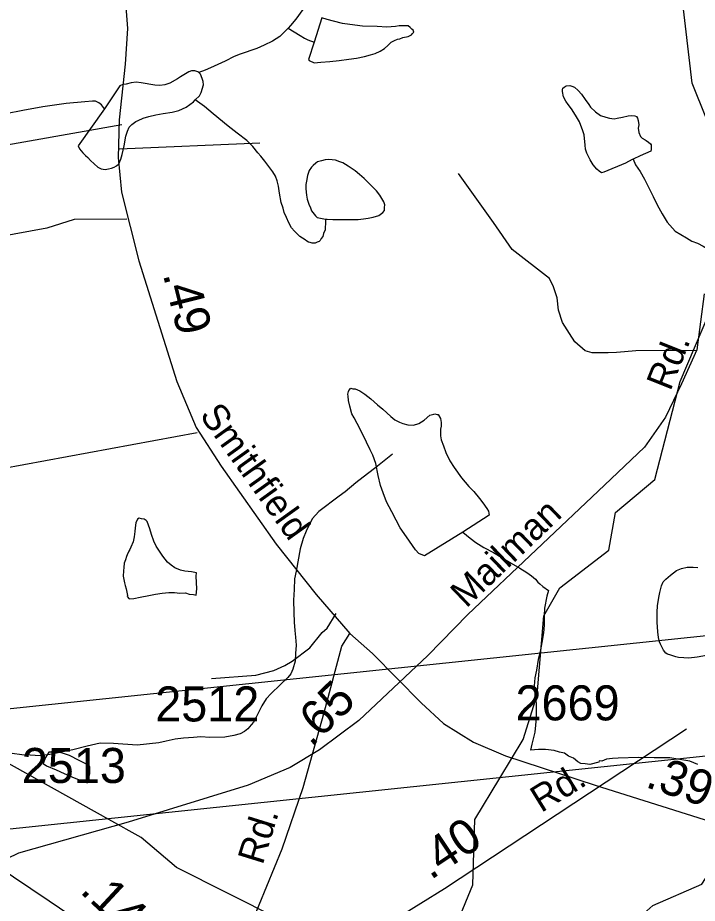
# Model space of a CAD drawing. Extents: x 2169602 to 2449496, y 721995 to 810662.
# Drawn here: x 2397568 to 2399994, y 800991 to 804152 of the extents above; entities that cross this region are included whole.
import ezdxf

# ---------------------------------------------------------------- set-up
doc = ezdxf.new("R2010")
doc.units = 0
doc.layers.add('Default', color=7, linetype='Continuous')

msp = doc.modelspace()

# ---------------------------------------------------------------- linework, layer by layer
at = {"layer": 'Default'}
msp.add_line((2397931.8, 803683.5), (2398431.8, 803704.8), dxfattribs=at)
for points in [[(2400195.9, 803471.1), (2400195, 803553.1), (2400078, 803663.8), (2399976, 803918.5), (2399888.9, 804661.6)], [(2398683.9, 804402.8), (2398679.8, 804398.9), (2398673.8, 804388.8), (2398669.9, 804372.8), (2398665.8, 804360.8), (2398664.2, 804340.8), (2398662.1, 804328.5), (2398664.4, 804308.8), (2398664.4, 804296.5), (2398664.4, 804288.9), (2398662.6, 804274.6), (2398660.5, 804264.7), (2398656.6, 804254.7), (2398644.5, 804246.4), (2398638.4, 804242.5), (2398624.8, 804234.4), (2398617, 804228.3), (2398614.6, 804224.6), (2398606.6, 804212.4), (2398585.3, 804180.4), (2398561.3, 804146.2), (2398541.4, 804124.1), (2398533.4, 804114)], [(2397315.2, 804301), (2397119.6, 803890.9), (2397107.9, 803866.7), (2397099.9, 803848.7), (2397090.2, 803824.5), (2397080.7, 803778.5), (2397079, 803762.3), (2397079.2, 803734.3), (2397081.4, 803714.5), (2397087.7, 803700.6), (2397097.9, 803680.6), (2397109.9, 803664.7), (2397126, 803657), (2397148.2, 803647.1), (2397174.3, 803643.4), (2397214.1, 803645.8), (2397258.2, 803650.3), (2397939.9, 803770.3)], [(2397950.6, 804239.3), (2397959.5, 804113.6), (2397951.2, 803985.9), (2397930.2, 803786.9), (2397926, 803652.9), (2397938.6, 803529.3), (2398000.3, 803284.3), (2398136.4, 802852.9), (2398204.4, 802689.5), (2398294.4, 802551.3), (2398491.1, 802272.8), (2398633.4, 802092.7), (2398753.2, 801954.5)], [(2398625.9, 804064.7), (2398606.2, 804002.4), (2398608, 803998.5), (2398626.3, 803990.4), (2398650.1, 803992.9), (2398682.2, 803994.9), (2398716.1, 803999.1), (2398749.9, 804003.3), (2398777.8, 804007.2), (2398805.9, 804013.5), (2398827.8, 804019.5), (2398843.8, 804023.6), (2398861.7, 804031.9), (2398877.5, 804042), (2398889.8, 804052), (2398901.4, 804064), (2398913.5, 804070.3), (2398923.6, 804074.4), (2398931.6, 804076.4), (2398943.3, 804080.4), (2398961.5, 804084.5), (2398969.3, 804088.6), (2398973.4, 804090.4), (2398977.1, 804094.7), (2398981.6, 804100.5), (2398979.2, 804106.6), (2398975.1, 804110.4), (2398969.3, 804116.6), (2398961.3, 804122.3), (2398953.3, 804122.3), (2398943.1, 804122.6), (2398929.5, 804122.2), (2398917.2, 804120), (2398885.5, 804117.9), (2398851.4, 804119.8), (2398799.3, 804121.6), (2398771.4, 804125.4), (2398727.4, 804131.3), (2398695.2, 804139), (2398673.2, 804144.8), (2398653.3, 804150.6), (2398625.9, 804064.7)], [(2398533.4, 804114), (2398521.5, 804102), (2398503.6, 804084), (2398477.6, 804067.7), (2398448.1, 804053.5), (2398421.8, 804041.6), (2398362.4, 804021), (2398340.2, 804013), (2398308, 803996.7), (2398256.4, 803972.5), (2398236.5, 803964.6), (2398214.1, 803956.2)], [(2398533.4, 804114), (2398575.8, 804088.5), (2398591.6, 804078.4), (2398603.7, 804072.5), (2398625.9, 804064.7)], [(2398214.1, 803956.2), (2398210.4, 803958.4), (2398200.4, 803962.3), (2398188.5, 803962.1), (2398178.4, 803958), (2398148.7, 803940.1), (2398138.7, 803933.9), (2398110.4, 803917.5), (2398092.5, 803911.7), (2398074.7, 803909.5), (2398056.8, 803911.4), (2398008.6, 803919.1), (2397990.8, 803921), (2397972.6, 803918.9), (2397954.5, 803914.7), (2397942.6, 803912.8), (2397932.6, 803908.7), (2397877.2, 803826.6)], [(2398200.8, 803858), (2398216.8, 803872.2), (2398223.1, 803884.2), (2398230.7, 803912.3), (2398230.5, 803924.5), (2398226.8, 803934.4), (2398220.5, 803950.4), (2398214.1, 803956.2)], [(2399765.7, 803647), (2399761.8, 803645.2), (2399738.2, 803632.9), (2399660.1, 803600.5), (2399652.1, 803598.5), (2399644.1, 803604.5), (2399635.9, 803610.7), (2399621.9, 803626.5), (2399611.7, 803644.3), (2399600, 803668), (2399595.5, 803682.1), (2399593.6, 803696.2), (2399589.7, 803734), (2399585.2, 803748.1), (2399573.1, 803780), (2399558.8, 803804), (2399545, 803826), (2399532.7, 803841.6), (2399524.5, 803853.8), (2399516.5, 803869.6), (2399512.4, 803887.7), (2399512.4, 803895.8), (2399514.5, 803899.6), (2399518.6, 803903.8), (2399526.4, 803907.9), (2399538.7, 803909.7), (2399546.3, 803907.7), (2399556.3, 803903.8), (2399568.4, 803891.8), (2399580.5, 803878.2), (2399594.4, 803860.2), (2399606.7, 803842.2), (2399612.9, 803832.4), (2399630.9, 803816.2), (2399649.2, 803802.5), (2399667.2, 803796.5), (2399681, 803792.8), (2399697, 803790.8), (2399708.7, 803792.7), (2399726.7, 803796.9), (2399747, 803801.1), (2399760.9, 803803), (2399770.8, 803801.1), (2399776.9, 803799), (2399781, 803793.1), (2399783.1, 803785.1), (2399785.1, 803769.4), (2399783.5, 803757.1), (2399785.1, 803741.4), (2399791.7, 803727.4), (2399797.4, 803721.3), (2399807.5, 803715.3), (2399811.4, 803713.5), (2399819.4, 803707.4), (2399827.4, 803701.3), (2399829.2, 803697.4), (2399829.4, 803681.5), (2399827.8, 803675.8), (2399789.7, 803659.2), (2399765.7, 803647)], [(2397877.2, 803826.6), (2397867.2, 803840.3), (2397857.1, 803848.3), (2397845, 803854.2), (2397835.2, 803854.1), (2397807.1, 803851.8), (2397741.1, 803845.6), (2397657.4, 803833.1), (2397585.6, 803820.8), (2397525.3, 803808.4)], [(2397877.2, 803826.6), (2397784.1, 803693.9), (2397788, 803683.9), (2397800.1, 803669.9), (2397810, 803659.9), (2397818.6, 803652.2), (2397828.2, 803642.1), (2397840.3, 803630.2), (2397854.4, 803618.3), (2397866.3, 803612.5), (2397880.3, 803610.3), (2397892.2, 803612.6), (2397902.4, 803614.7), (2397912.3, 803618.5), (2397920.3, 803622.5), (2397928.5, 803630.6), (2397936.3, 803646.9), (2397940.2, 803662.9), (2397948, 803694.6), (2397954.1, 803728.6), (2397959.6, 803746.8), (2397965.8, 803760.9), (2397975.4, 803770.8), (2397989.6, 803780.8), (2397997.4, 803784.9), (2398015.4, 803793.1), (2398035.5, 803799.5), (2398061.1, 803805.3), (2398087.4, 803809.4), (2398119.6, 803813.9), (2398143.2, 803820.1), (2398169.2, 803832), (2398195.2, 803851.9), (2398200.8, 803858)], [(2398667.3, 803432.9), (2398667.3, 803415.1), (2398665.4, 803404.8), (2398665.6, 803395), (2398659.9, 803380.9), (2398657.8, 803371.1), (2398651.7, 803363.1), (2398647.8, 803356.8), (2398643.7, 803353), (2398637.5, 803351.1), (2398629.5, 803347), (2398623.6, 803346.6), (2398619.7, 803346.8), (2398611.5, 803348.9), (2398605.6, 803350.6), (2398599.8, 803354.7), (2398593.7, 803358.5), (2398575.6, 803370.5), (2398555.5, 803390.2), (2398545.3, 803402.3), (2398535.4, 803420), (2398527.4, 803438.3), (2398519, 803456.1), (2398515.3, 803472.1), (2398508.8, 803492.2), (2398503, 803525.9), (2398498.5, 803550.1), (2398494.6, 803569.8), (2398488.3, 803585.7), (2398478.6, 803601.8), (2398450.1, 803639.8), (2398436, 803657.7), (2398425.7, 803669.4), (2398407.7, 803691.6), (2398385.3, 803713.3), (2398351.9, 803739), (2398319.3, 803765.1), (2398265.2, 803808.5), (2398235.2, 803834.6), (2398200.8, 803858)], [(2398667.3, 803432.9), (2398673.2, 803432.9), (2398693.3, 803431), (2398729, 803431.3), (2398749.1, 803431.5), (2398763, 803431.4), (2398783.1, 803431.6), (2398803, 803433.9), (2398819, 803435.9), (2398837.1, 803440.1), (2398857.2, 803446), (2398871.3, 803456), (2398876.8, 803464.1), (2398876.8, 803474.2), (2398878.9, 803484.1), (2398874.6, 803494.1), (2398860.8, 803518.1), (2398848.5, 803534.1), (2398822.3, 803560), (2398804.5, 803577.7), (2398788.5, 803591.5), (2398772.1, 803605.7), (2398747.9, 803621.5), (2398728.2, 803633.4), (2398718.3, 803637.4), (2398702.1, 803643), (2398690.2, 803644.8), (2398678.3, 803645), (2398666, 803644.8), (2398652.1, 803640.9), (2398638.4, 803636.9), (2398632, 803632.5), (2398622.2, 803624.7), (2398616.2, 803618.8), (2398608.6, 803606.5), (2398602.3, 803588.8), (2398598.4, 803568.7), (2398596.3, 803556.4), (2398596.3, 803540.6), (2398598.6, 803518.7), (2398601, 803504.6), (2398607, 803486.7), (2398613.1, 803472.8), (2398617, 803462.9), (2398631.4, 803444.9), (2398637.1, 803438.7), (2398655.2, 803434.8), (2398667.3, 803432.9)], [(2399765.7, 803647), (2399773.7, 803627.1), (2399789.7, 803603.2), (2399806.3, 803575.5), (2399820.4, 803547.4), (2399836.4, 803513.8), (2399850.6, 803483.7), (2399869, 803451.6), (2399887.1, 803421.7), (2399915.3, 803389.9), (2399935.4, 803378.3), (2399955.5, 803366.4), (2399975.2, 803354.5), (2399995.5, 803346.5), (2400015.6, 803336.6), (2400035.3, 803324.7), (2400062, 803310.9), (2400081.6, 803299), (2400101.5, 803291.1)], [(2399993.4, 802963.4), (2399774.2, 802962.2), (2399734.3, 802959.8), (2399706.3, 802957.4), (2399675.5, 802955.3), (2399618.9, 802955.3), (2399594.3, 802962.7), (2399557.4, 802994.7), (2399537.7, 803024.2), (2399513.1, 803063.6), (2399498.3, 803107.9), (2399493.4, 803152.3), (2399481.1, 803191.7), (2399466.3, 803221.2), (2399333.4, 803324.7), (2399266.9, 803420.7), (2399141.4, 803595.5)], [(2399289.4, 801437.7), (2399373, 801575.4), (2399422, 801735.1), (2399446, 802016.8), (2399503, 802117.3), (2399677.9, 802251.5), (2399701.9, 802385.5), (2399843, 802504), (2399933, 802853.2), (2400195.9, 803471.1)], [(2397957.6, 803433.2), (2397769.3, 803431.1), (2397671.8, 803400), (2397436.9, 803357.9), (2397224.2, 803318), (2397206.5, 803302.5), (2396969.3, 803091.9), (2396876.3, 803001), (2396818.7, 802914.5), (2396772.1, 802836.9), (2396754.4, 802659.5), (2396714.5, 802597.4), (2396691.9, 802580.9)], [(2400018.2, 803165.7), (2399993, 802966.8), (2399937.6, 802845.3), (2399881.1, 802725.9), (2399805.7, 802619.1), (2399663.4, 802483), (2399174.8, 802022.3), (2399032.5, 801875.7), (2398785.5, 801643.2), (2398645.3, 801538.5), (2398540.7, 801475.7), (2398391, 801412.8), (2397962, 801280.9), (2397570.7, 801169.9), (2397486.4, 801130.1)], [(2399157.5, 802316), (2399019.9, 802231.3), (2398999.8, 802239.2), (2398987.7, 802253.2), (2398955.9, 802299), (2398933.6, 802330.8), (2398919.4, 802358.9), (2398903.2, 802388.5), (2398885, 802424.5), (2398872.9, 802456.4), (2398862.6, 802482.2), (2398854.2, 802518.4), (2398846.4, 802560.2), (2398836, 802590.1), (2398825.7, 802609.9), (2398799.5, 802663.8), (2398779.8, 802703.7), (2398769.5, 802723.9), (2398761.1, 802737.7), (2398753.1, 802765.7), (2398749.2, 802785.4), (2398747.2, 802801.5), (2398747, 802807.7), (2398749, 802817.5), (2398750.4, 802821.7), (2398757, 802829.7), (2398764.6, 802827.7), (2398772.8, 802827.7), (2398789, 802820), (2398806.8, 802807.9), (2398828.8, 802792), (2398852.8, 802770.1), (2398871, 802754.4), (2398899.5, 802728.6), (2398913.7, 802716.7), (2398931.5, 802708.7), (2398943.2, 802702.9), (2398961.2, 802699), (2398981.3, 802697.1), (2398999.4, 802702.9), (2399019.3, 802715.3), (2399039.2, 802733.4), (2399053.5, 802737.3), (2399057.4, 802737.6), (2399065.2, 802735.6), (2399069.3, 802735.3), (2399077.3, 802721.6), (2399079.6, 802707.4), (2399079.4, 802693.7), (2399077.7, 802683.4), (2399077.5, 802671.7), (2399077.5, 802659.5), (2399080, 802645.7), (2399087.8, 802623.5), (2399096, 802599.5), (2399110.1, 802569.8), (2399126.1, 802545.9), (2399152.6, 802509.8), (2399178.6, 802478.3), (2399196.4, 802460.2), (2399216.7, 802436.4), (2399228.8, 802420.4), (2399243, 802400.4), (2399249.1, 802390.5), (2399251.4, 802376.4), (2399157.5, 802316)], [(2398208.8, 802670.5), (2397047, 802456.1), (2396935.1, 802430.8), (2396907.3, 802422.6), (2396798.6, 802389.8)], [(2398905.8, 802594.5), (2398845.9, 802546.3), (2398816.3, 802524.1), (2398774.5, 802491.9), (2398736.8, 802459.4), (2398715.1, 802443.6), (2398643.1, 802389.3), (2398619.1, 802363.2), (2398597.8, 802319), (2398587.5, 802293), (2398575.8, 802256.6), (2398562.1, 802176.7), (2398556.5, 802148.8), (2398554.9, 802110.9), (2398552.9, 802072.7), (2398553.3, 802028.8), (2398555.3, 801994.8), (2398557.4, 801964.9), (2398559.8, 801940.6), (2398561.9, 801912.7), (2398560, 801883), (2398558.2, 801854.8), (2398550.2, 801826.9), (2398542.4, 801810.6), (2398532.4, 801796.7), (2398504.7, 801770.5), (2398472.9, 801740.4), (2398454.6, 801720.4), (2398439.3, 801696), (2398427.6, 801672.2), (2398419.4, 801656), (2398409.1, 801638), (2398401.5, 801627.8), (2398389.8, 801613.8), (2398377.5, 801603.9), (2398361.7, 801595.8), (2398339.8, 801589.7), (2398307.8, 801583.6), (2398253.9, 801583.2), (2398221.7, 801584.9), (2398195.9, 801582.7), (2398160, 801580.8), (2398129.8, 801576.5), (2398097.8, 801570.3), (2398072, 801564.1), (2397994.3, 801555.6), (2397910, 801561), (2397862, 801563), (2397816.1, 801552.5), (2397764, 801538.5), (2397682.6, 801522), (2397648.4, 801517.8), (2397612.1, 801519.7), (2397582.1, 801521.4), (2397548.5, 801525.3)], [(2397892.6, 801290.8), (2397207, 801672.2), (2397039.1, 801836.3), (2397021, 802020.4), (2396798.6, 802389.8)], [(2398206.4, 802170.6), (2398188.8, 802174.5), (2398165, 802176.5), (2398148.6, 802180.6), (2398128.7, 802188.5), (2398116.2, 802198), (2398102.7, 802208.2), (2398086.3, 802230.1), (2398076.2, 802243.8), (2398062.1, 802265.9), (2398054.1, 802283.7), (2398045.7, 802307.7), (2398039.7, 802327.6), (2398029.5, 802353.5), (2398026, 802357.7), (2398019.8, 802361.5), (2398010, 802363.4), (2398001.8, 802365.4), (2397995.6, 802361.5), (2397989.7, 802349.4), (2397987.7, 802331.5), (2397986.2, 802317.5), (2397984, 802299.5), (2397980.1, 802281.5), (2397972.1, 802261.6), (2397968.2, 802253.3), (2397964.3, 802247.4), (2397958.3, 802235.3), (2397956.5, 802229.1), (2397952.4, 802217.1), (2397948.3, 802205.2), (2397946.4, 802189.2), (2397945, 802177.3), (2397944.8, 802159), (2397948.9, 802135.3), (2397951.2, 802125.3), (2397955, 802113.3), (2397957.3, 802101.2), (2397959.2, 802089.2), (2397958.9, 802085.5), (2397965.3, 802077.3), (2397982.9, 802079.4), (2398005.5, 802083.8), (2398035.4, 802089.8), (2398059.4, 802093.9), (2398083, 802098), (2398107.2, 802100), (2398127.1, 802100.2), (2398147.2, 802098.4), (2398167.3, 802098.6), (2398179.4, 802094.4), (2398195.2, 802092.8), (2398205, 802090.9), (2398207.1, 802112.9), (2398204.8, 802158.7), (2398206.4, 802170.6)], [(2399157.5, 802316), (2399183.7, 802294.2), (2399203.6, 802278.2), (2399232.1, 802260.5), (2399266.2, 802242.7), (2399300.2, 802223), (2399329.9, 802205.1), (2399360.1, 802187.2), (2399385.9, 802171.5), (2399402.7, 802159.7), (2399416.5, 802147.4), (2399424.5, 802137.7), (2399432.4, 802131.6), (2399442.7, 802121.9), (2399463, 802107.9)], [(2379098.1, 799711.3), (2381839.6, 800039.6), (2402227.5, 802177.1)], [(2400027.4, 801875.2), (2399993.8, 801869), (2399963.6, 801866.6), (2399945.8, 801866.9), (2399927.7, 801868.4), (2399917.9, 801870.3), (2399899.6, 801876.3), (2399887.7, 801880.6), (2399881.4, 801884.3), (2399873.8, 801894.4), (2399867.2, 801906.4), (2399863.3, 801916.3), (2399859.2, 801924.2), (2399855.6, 801940.2), (2399852.9, 801960), (2399850.8, 801994), (2399851, 802030.1), (2399852.5, 802052.2), (2399856.6, 802082), (2399860.5, 802100.1), (2399866.6, 802124.3), (2399872.4, 802138), (2399882, 802148.3), (2399898, 802162.5), (2399919.7, 802178.3), (2399937.8, 802186.6), (2399958.1, 802190.8), (2399979.6, 802190.8), (2399996, 802189.1)], [(2399463, 802107.9), (2399456.6, 802087.8), (2399448.9, 802044), (2399447, 802017.9), (2399447.4, 801983.7), (2399445.4, 801956), (2399439.6, 801921.6), (2399433.9, 801895.7), (2399425.7, 801861.7), (2399420.1, 801823.6), (2399414.4, 801795.6), (2399412.1, 801767.6), (2399416.7, 801743.8), (2399418.7, 801697.6), (2399419.3, 801651.7), (2399413.6, 801601.9), (2399403.9, 801559.5), (2399398.2, 801537.7)], [(2382114, 799598.5), (2384855.4, 799926.8), (2405243.4, 802064.2)], [(2398260.1, 801793.7), (2398417.5, 801804.8), (2398481.7, 801822.6), (2398521.6, 801840.3), (2398548.2, 801855.8), (2398610.3, 801902.4), (2398654.6, 801957.8), (2398672.3, 801973.3), (2398705.3, 802025.3)], [(2398151.3, 799892.8), (2398175.1, 799925.5), (2398340, 800260), (2398464.1, 800385.4), (2398988.2, 800486.2), (2399420, 800805.4), (2399761, 800916.6), (2399835, 800983.9), (2400010.2, 801059.1), (2400167, 801301.9), (2400175, 801400.1), (2400480.1, 801863), (2400518, 801996.9)], [(2397623.6, 799980.6), (2397760.7, 800038.2), (2397886.8, 800111.5), (2398004, 800204.7), (2398085.6, 800293.7), (2398137.9, 800371.2), (2398250.4, 800578.5), (2398375.5, 800852.9), (2398511.5, 801185.9), (2398586.8, 801404.7), (2398661.7, 801671.7), (2398725.5, 801909.4), (2398753.2, 801954.5)], [(2398753.2, 801954.5), (2398834.8, 801882.2), (2399008.5, 801706.3), (2399088.1, 801633), (2399194.8, 801566), (2399309.9, 801517.8), (2399630.1, 801413.1), (2400041.3, 801283.2), (2400173.2, 801228.8), (2400300.8, 801151.3), (2400502.2, 801017.3)], [(2398103.8, 800630.6), (2398208.9, 800707.1), (2398353.3, 800784.6), (2398468.5, 800830.6), (2398571, 800853.7), (2398686.1, 800862), (2398803.3, 800883), (2398922.6, 800939.5), (2399092.1, 801044.2), (2399955.4, 801613.9)], [(2397824.8, 801478.7), (2397810.7, 801488.5), (2397786.7, 801500.7), (2397752.3, 801518.5), (2397730.7, 801526.2), (2397712.7, 801530.1), (2397702.4, 801530), (2397686.2, 801530.1), (2397678.6, 801530), (2397666.7, 801511.9), (2397658.7, 801489.6), (2397670.6, 801481.7), (2397704.9, 801468.1), (2397733.2, 801454), (2397769.3, 801438.4), (2397797, 801428.6), (2397817.3, 801420.6), (2397820.7, 801436.7), (2397825, 801454.7), (2397824.8, 801468.6), (2397824.8, 801478.7)], [(2399995.7, 801487), (2399968, 801499), (2399895.9, 801510.7), (2399839.9, 801510.2), (2399783.9, 801511.8), (2399711.7, 801509.7), (2399691.8, 801507.4), (2399669.7, 801505.1), (2399653.9, 801499), (2399643.7, 801499.3), (2399642.2, 801495.1), (2399610.2, 801486.9), (2399594.4, 801488.9), (2399578, 801490.6), (2399568, 801496.6), (2399551.8, 801508.8), (2399534, 801516.3), (2399520, 801526.6), (2399502, 801530.5), (2399483.7, 801536.1), (2399452.1, 801540.1), (2399427.7, 801539.7), (2399398.2, 801537.7)], [(2399052.9, 800715.9), (2399192.9, 801057.4), (2399199.9, 801290.3), (2399289.4, 801437.7)], [(2399052.9, 800715.9), (2398870, 800749.1), (2398134.9, 801118.5), (2398009, 801226), (2397892.6, 801290.8)], [(2397486.4, 801130.1), (2397679.5, 801000.3), (2397828.1, 800899.7), (2397964.1, 800778.3), (2398042, 800707.1), (2398103.8, 800630.6)]]:
    msp.add_lwpolyline(points, dxfattribs=at)

# ---------------------------------------------------------------- texts
for s, height, rotation, p in [('.49', 125, 284.1511, (2398085.4, 803236)), ('Rd.', 95, 68.3218, (2399897.9, 802816.4)), ('Smithfield', 95, 305.644, (2398214.7, 802732.7)), ('Mailman', 95, 43.7284, (2399169.1, 802042.3)), ('.65', 125, 44.528, (2398615.8, 801545.5)), ('Rd.', 95, 31.6903, (2399436.8, 801312.8)), ('.39', 125, 341.4323, (2399804.7, 801407.3)), ('Rd.', 95, 72.7687, (2398442.1, 801125.3)), ('.40', 125, 33.7034, (2399041.8, 801072.6)), ('.14', 125, 317.1062, (2397786.3, 801031.5))]:
    msp.add_text(s, height=height, rotation=rotation, dxfattribs=at).set_placement(p)
for s, p in [('2512', (2398058.6, 801640.2)), ('2669', (2399345.1, 801644)), ('2513', (2397582.2, 801420.6))]:
    msp.add_text(s, height=125, dxfattribs=at).set_placement(p)

doc.saveas('drawing.dxf')
